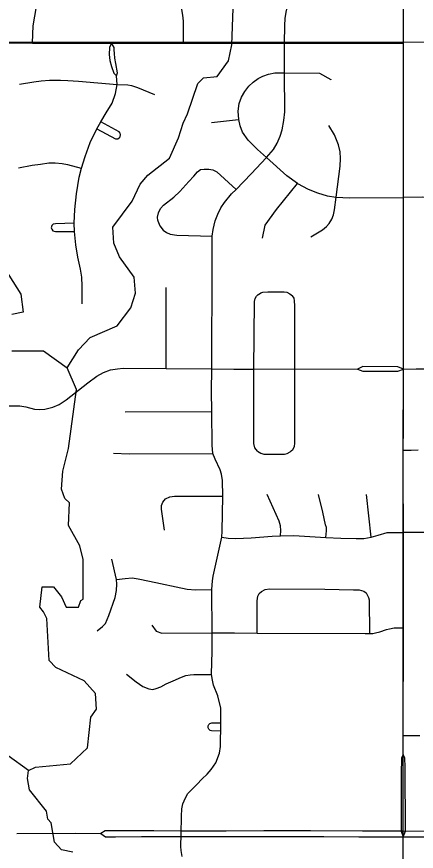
# Model space of a CAD drawing. Extents: x -1403959 to 81668, y -1400582 to 11018.
# Drawn here: x 7333.6 to 7387.4, y 9398 to 9510.4 of the extents above; entities that cross this region are included whole.
import ezdxf

# ---------------------------------------------------------------- set-up
doc = ezdxf.new("R2010")
doc.units = 0
for name, color, linetype in [('tdCiSectNmbr', 7, 'Continuous'), ('tdCiSectTwpRng', 7, 'Continuous'), ('tdCoClipBndry', 7, 'Continuous'), ('tdCoSurfBitum', 7, 'Continuous')]:
    doc.layers.add(name, color=color, linetype=linetype)

msp = doc.modelspace()

# ---------------------------------------------------------------- linework, layer by layer
at = {"layer": 'tdCiSectNmbr'}
for points in [[(7385.64, 9506.81), (7385.74, 9531.03)], [(7289.59, 9506.9), (7316.55, 9506.85), (7335.68, 9506.82), (7337.66, 9506.81)], [(7337.66, 9506.81), (7338.52, 9506.81), (7346.34, 9506.81), (7356.02, 9506.81), (7369.62, 9506.81), (7385.64, 9506.81)], [(7385.6, 9448.72), (7385.6, 9449.72), (7385.6, 9452.01), (7385.61, 9462.92), (7385.62, 9486.04), (7385.64, 9506.81)], [(7385.58, 9411.05), (7385.58, 9413.6), (7385.63, 9428.13), (7385.63, 9428.23), (7385.61, 9440.92), (7385.6, 9448.72)], [(7385.58, 9411.05), (7385.37, 9410.59), (7385.32, 9408.42), (7385.32, 9400.72), (7385.6, 9399.98)], [(7385.58, 9411.04), (7385.58, 9411.05)], [(7385.6, 9399.98), (7385.92, 9400.72), (7385.86, 9409.38), (7385.82, 9410.57), (7385.58, 9411.04)], [(7333.57, 9400.41), (7341.48, 9400.46), (7344.89, 9400.43)], [(7352.04, 9400.77), (7345.49, 9400.78), (7344.89, 9400.43)], [(7344.89, 9400.43), (7345.53, 9399.97), (7346.85, 9399.98)], [(7346.85, 9399.98), (7350.36, 9400), (7352.01, 9400.01)], [(7352.01, 9400.01), (7352.03, 9400.01)], [(7352.03, 9400.01), (7355.69, 9400.01)], [(7355.7, 9400.76), (7352.04, 9400.77)], [(7355.69, 9400.01), (7360.38, 9400.02), (7361.81, 9400.02)], [(7359.9, 9400.76), (7355.7, 9400.76)], [(7361.78, 9400.76), (7360.2, 9400.75), (7359.9, 9400.76)], [(7366.85, 9400.79), (7361.78, 9400.76)], [(7361.81, 9400.02), (7366.92, 9400.01)], [(7373.12, 9400.77), (7367.58, 9400.79), (7366.85, 9400.79)], [(7366.92, 9400.01), (7371.84, 9400.01)], [(7371.84, 9400.01), (7373.12, 9400.01)], [(7380.89, 9400.74), (7380.12, 9400.74), (7373.12, 9400.77)], [(7373.12, 9400.01), (7374.93, 9400), (7379.62, 9399.99)], [(7379.62, 9399.99), (7380.92, 9399.99)], [(7385.59, 9400.72), (7380.89, 9400.74)], [(7380.92, 9399.99), (7385.6, 9399.98)], [(7391.31, 9400.7), (7385.59, 9400.72)], [(7385.6, 9399.98), (7389.05, 9399.97), (7391.33, 9399.95)], [(7385.6, 9399.95), (7385.6, 9399.98)], [(7385.66, 9346.51), (7385.63, 9354.93), (7385.62, 9361.17), (7385.62, 9368.39), (7385.61, 9374.68), (7385.61, 9380.73), (7385.6, 9399.95)]]:
    msp.add_lwpolyline(points, dxfattribs=at)
at = {"layer": 'tdCiSectTwpRng'}
for points in [[(7356.02, 9506.87), (7356.02, 9509.76), (7355.94, 9510.59), (7355.81, 9511.32), (7355.59, 9512.36), (7355.49, 9513.06), (7355.46, 9517.03), (7355.49, 9519.91), (7355.6, 9520.97), (7355.86, 9522.57), (7356.51, 9524.85), (7357.14, 9527.3)], [(7369.62, 9506.81), (7369.65, 9509.2), (7369.72, 9510.15), (7369.86, 9510.97), (7370.08, 9511.96), (7370.36, 9512.97), (7370.8, 9514.1), (7371.21, 9514.94), (7371.67, 9515.94), (7372.41, 9517.08), (7373, 9517.98), (7373.62, 9518.61), (7374.15, 9519.33), (7374.8, 9520.24), (7375.14, 9521.04), (7375.4, 9521.69), (7375.65, 9522.57), (7375.78, 9523.41), (7375.84, 9525.96)], [(7335.68, 9506.84), (7335.77, 9509.15), (7336.23, 9511.75), (7337.7, 9516.16)], [(7346.34, 9506.81), (7346.04, 9506.22), (7346.03, 9505.3), (7346.09, 9504.48), (7346.31, 9503.66), (7346.66, 9502.76), (7347.01, 9502.43)], [(7347.01, 9502.43), (7347.15, 9502.83), (7346.92, 9504.07), (7346.78, 9504.78), (7346.73, 9505.41), (7346.7, 9505.92), (7346.67, 9506.22), (7346.34, 9506.81)], [(7355.69, 9400.35), (7355.76, 9402.75), (7355.81, 9403.75), (7355.95, 9404.4), (7356.28, 9405.23), (7356.59, 9405.81), (7357.19, 9406.4), (7357.81, 9407), (7358.52, 9407.79), (7359.22, 9408.43), (7359.74, 9409.03), (7360.36, 9409.93), (7360.86, 9411.24), (7361.01, 9412.13), (7361.04, 9415.32), (7361.03, 9417.28), (7360.62, 9418.97), (7360.05, 9420.4), (7359.91, 9421.05), (7359.8, 9421.84), (7359.79, 9421.93), (7359.86, 9424.94), (7359.9, 9427.42), (7359.85, 9433.29), (7359.91, 9434.44), (7360, 9435.06), (7361.19, 9440.3), (7361.24, 9441.13), (7361.3, 9445.82), (7361.28, 9447.92), (7361.12, 9448.79), (7360.96, 9449.37), (7360.29, 9450.81), (7359.98, 9451.56), (7359.95, 9451.63), (7359.86, 9452.64), (7359.83, 9457.22), (7359.77, 9459.98), (7359.82, 9462.95), (7359.86, 9477.06), (7359.9, 9480.82), (7360, 9481.71), (7360.3, 9482.9), (7360.63, 9483.79), (7361.05, 9484.66), (7361.56, 9485.38), (7362.46, 9486.51), (7363.12, 9487.13), (7365.14, 9489.2), (7367.2, 9491.41), (7368.13, 9492.49), (7368.61, 9493.36), (7369.02, 9494.29), (7369.3, 9495.16), (7369.54, 9496.41), (7369.64, 9497.58), (7369.62, 9502.82), (7369.62, 9506.81)], [(7342.4, 9471.73), (7342.4, 9474.08), (7342.34, 9475.29), (7342.14, 9476.41), (7341.78, 9477.99), (7341.52, 9479.66), (7341.35, 9481.48), (7341.32, 9482.56), (7341.41, 9484.44), (7341.6, 9486.52), (7341.99, 9488.75), (7342.27, 9490), (7342.77, 9491.56), (7343.46, 9493.43), (7344.37, 9495.27), (7344.89, 9496.24), (7345.61, 9497.41), (7346.43, 9498.75), (7346.89, 9500.05), (7347.08, 9501.26), (7347.01, 9502.43)], [(7371.35, 9487.91), (7369.95, 9488.94), (7367.2, 9491.41), (7365.99, 9492.49), (7364.71, 9493.77), (7363.97, 9494.83), (7363.63, 9495.7), (7363.45, 9496.52), (7363.39, 9497.64), (7363.52, 9498.7), (7363.84, 9499.55), (7364.27, 9500.31), (7364.8, 9501), (7365.38, 9501.56), (7366.05, 9502.04), (7366.68, 9502.36), (7367.44, 9502.64), (7368.32, 9502.8), (7369.62, 9502.82)], [(7369.62, 9502.82), (7374.32, 9502.78), (7375.85, 9501.9)], [(7333.95, 9501.31), (7335.87, 9501.6), (7336.86, 9501.73), (7338, 9501.82), (7339.45, 9501.84), (7340.43, 9501.79), (7341.89, 9501.68), (7347.08, 9501.26), (7348.51, 9501.18), (7349.03, 9501.09), (7349.83, 9500.85), (7352.1, 9499.9)], [(7375.85, 9501.9), (7375.86, 9501.89)], [(7359.8, 9496.13), (7363.44, 9496.52)], [(7344.37, 9495.27), (7346.87, 9493.94), (7347.16, 9493.92), (7347.37, 9494.06), (7347.48, 9494.22), (7347.53, 9494.51), (7347.49, 9494.71), (7347.35, 9494.88), (7344.89, 9496.24)], [(7373.17, 9480.72), (7374.72, 9481.67), (7375.25, 9482.11), (7375.62, 9482.53), (7375.98, 9483.1), (7376.23, 9483.7), (7376.35, 9484.38), (7376.59, 9486.09), (7377.11, 9490.27), (7377.17, 9491.28), (7377.09, 9492.17), (7376.87, 9493.14), (7376.33, 9494.46), (7375.57, 9495.72)], [(7333.83, 9490.05), (7335.67, 9490.37), (7336.79, 9490.53), (7337.89, 9490.69), (7338.73, 9490.7), (7339.68, 9490.61), (7340.41, 9490.49), (7342.25, 9490)], [(7342.25, 9490), (7342.27, 9490)], [(7352.57, 9482.94), (7352.52, 9483.37), (7352.65, 9483.98), (7352.92, 9484.55), (7353.33, 9485.02), (7354.7, 9486.09), (7355.51, 9486.86), (7356.72, 9488.17), (7357.41, 9488.91), (7357.91, 9489.49), (7358.31, 9489.79), (7358.8, 9489.86), (7359.45, 9489.84), (7359.96, 9489.75), (7360.51, 9489.49), (7363.12, 9487.13)], [(7366.64, 9480.57), (7367.01, 9482.31), (7368.55, 9484.43), (7371.35, 9487.91)], [(7371.35, 9487.91), (7372.8, 9487.15), (7374.04, 9486.65), (7375.34, 9486.26), (7376.59, 9486.09), (7378.37, 9485.98), (7385.62, 9486.04)], [(7396.57, 9467.01), (7396.82, 9467.62), (7397.33, 9469.26), (7397.53, 9471.03), (7397.58, 9472.65), (7397.42, 9474.43), (7397.22, 9475.4), (7396.76, 9476.91), (7396.21, 9478.18), (7395.1, 9480.31), (7393.57, 9483.07), (7392.87, 9483.88), (7392.3, 9484.48), (7391.55, 9484.96), (7390.82, 9485.36), (7390, 9485.77), (7389.01, 9486.01), (7388.21, 9486.07), (7385.62, 9486.04)], [(7385.62, 9486.04), (7385.62, 9486.04)], [(7341.29, 9482.56), (7338.81, 9482.51), (7338.48, 9482.45), (7338.3, 9482.25), (7338.22, 9481.97), (7338.29, 9481.75), (7338.45, 9481.54), (7338.81, 9481.44), (7341.35, 9481.48)], [(7341.32, 9482.56), (7341.29, 9482.56)], [(7352.57, 9482.94), (7352.58, 9482.88), (7352.85, 9482.24), (7353.29, 9481.63), (7353.73, 9481.32), (7354.24, 9481.08), (7355.11, 9480.95), (7359.9, 9480.82)], [(7353.68, 9463.06), (7353.7, 9473.9)], [(7365.99, 9451.88), (7365.64, 9452.36), (7365.5, 9452.9), (7365.49, 9462.92), (7365.57, 9472.04), (7365.65, 9472.45), (7365.84, 9472.74), (7366.08, 9472.98), (7366.1, 9472.99)], [(7366.1, 9472.99), (7366.41, 9473.21), (7366.68, 9473.29), (7367.36, 9473.35), (7369.56, 9473.33), (7369.91, 9473.27), (7370.35, 9473.09), (7370.7, 9472.79)], [(7370.51, 9451.92), (7370.73, 9452.12), (7370.95, 9452.53), (7371.01, 9452.98), (7371, 9462.96), (7371.02, 9471.46), (7370.98, 9472.12), (7370.91, 9472.49), (7370.7, 9472.78), (7370.7, 9472.79)], [(7330.14, 9457.97), (7333.99, 9457.97), (7334.79, 9457.84), (7335.95, 9457.55), (7336.7, 9457.5), (7337.36, 9457.55), (7338.44, 9457.81), (7339.3, 9458.17), (7340.25, 9458.8), (7343.15, 9461.07), (7344.34, 9461.97), (7345.27, 9462.5), (7346.19, 9462.83), (7347.14, 9462.99), (7347.92, 9463.06), (7353.68, 9463), (7359.82, 9462.95), (7362.79, 9462.94), (7365.49, 9462.92), (7371, 9462.96), (7379.42, 9462.92), (7379.42, 9462.92)], [(7385.61, 9462.92), (7384.86, 9463.26), (7380.16, 9463.29), (7379.42, 9462.92)], [(7379.42, 9462.92), (7380.17, 9462.64), (7384.86, 9462.67), (7385.61, 9462.92), (7385.61, 9462.92)], [(7385.61, 9462.92), (7387.35, 9462.98), (7388.91, 9462.99)], [(7348.15, 9457.19), (7359.83, 9457.22)], [(7346.61, 9451.6), (7348.69, 9451.53), (7359.95, 9451.56)], [(7365.99, 9451.88), (7366.42, 9451.6), (7366.83, 9451.48), (7369.61, 9451.48), (7369.98, 9451.58), (7370.38, 9451.79), (7370.51, 9451.92)], [(7385.6, 9452.01), (7386.66, 9452.03), (7387.6, 9452.06)], [(7359.95, 9451.56), (7359.98, 9451.56)], [(7369.07, 9440.49), (7369.13, 9441.23), (7369.09, 9441.84), (7368.89, 9442.48), (7367.27, 9446.07)], [(7375.2, 9440.28), (7375.25, 9441.16), (7375.25, 9441.61), (7375.15, 9441.99), (7374.77, 9443.66), (7374.2, 9446.07)], [(7381.28, 9440.32), (7380.64, 9446.05)], [(7353.48, 9441.25), (7353.08, 9444.06), (7353.06, 9444.58), (7353.23, 9445.03), (7353.6, 9445.48), (7354.2, 9445.76), (7354.82, 9445.84), (7361.3, 9445.82)], [(7361.19, 9440.3), (7362.05, 9440.19), (7363.07, 9440.12), (7365.13, 9440.21), (7367.97, 9440.44), (7369.07, 9440.49), (7370.85, 9440.54), (7375.2, 9440.28), (7377.18, 9440.19), (7379.26, 9440.12), (7380.3, 9440.15), (7381.28, 9440.32), (7382.24, 9440.6), (7383.43, 9440.92), (7385.61, 9440.92)], [(7389.09, 9440.94), (7385.61, 9440.92)], [(7344.38, 9427.7), (7345.14, 9428.28), (7345.51, 9428.69), (7345.96, 9429.77), (7346.83, 9432.17), (7347, 9433.15), (7347.07, 9433.98), (7347.02, 9434.6), (7346.37, 9437.35)], [(7347.02, 9434.6), (7348.19, 9434.77), (7349.12, 9434.82), (7349.9, 9434.71), (7351.43, 9434.39), (7356.52, 9433.33), (7357.64, 9433.24), (7359.85, 9433.29)], [(7365.94, 9427.41), (7365.92, 9431.76), (7366.01, 9432.36), (7366.21, 9432.74), (7366.54, 9433.02), (7367.02, 9433.26), (7367.59, 9433.36), (7375.03, 9433.31), (7378.92, 9433.24), (7379.68, 9433.21), (7380.28, 9433.05), (7380.61, 9432.81), (7380.78, 9432.47), (7380.92, 9432.21), (7381.02, 9431.88), (7381.04, 9427.35)], [(7351.76, 9428.46), (7352.32, 9427.67), (7353.11, 9427.41), (7359.9, 9427.42)], [(7359.9, 9427.42), (7362.87, 9427.42), (7365.94, 9427.41), (7380.49, 9427.35), (7381.04, 9427.35), (7381.5, 9427.35), (7381.85, 9427.42), (7382.45, 9427.58), (7383.33, 9427.87), (7383.76, 9427.99), (7384.38, 9428.13), (7384.88, 9428.13), (7385.63, 9428.13)], [(7348.34, 9421.88), (7349.65, 9420.83), (7350.56, 9420.19), (7351.34, 9419.88), (7351.89, 9419.83), (7352.35, 9419.93), (7352.99, 9420.17), (7353.71, 9420.55), (7354.64, 9420.98), (7355.73, 9421.45), (7356.35, 9421.69), (7356.9, 9421.79), (7357.4, 9421.81), (7358.02, 9421.84), (7359.8, 9421.84)], [(7361.03, 9414.22), (7359.8, 9414.25), (7359.62, 9414.3), (7359.48, 9414.41), (7359.42, 9414.48), (7359.38, 9414.56), (7359.35, 9414.65), (7359.34, 9414.83), (7359.36, 9414.92), (7359.43, 9415.08), (7359.49, 9415.15), (7359.56, 9415.21), (7359.72, 9415.29), (7359.85, 9415.31), (7360.03, 9415.3), (7361.04, 9415.32)], [(7385.58, 9413.6), (7387.82, 9413.6)], [(7355.84, 9397.32), (7355.69, 9398.14), (7355.65, 9398.66), (7355.69, 9400.35), (7355.69, 9400.35)]]:
    msp.add_lwpolyline(points, dxfattribs=at)
at = {"layer": 'tdCoClipBndry'}
for points in [[(7387.19, 10083.38), (7387.19, 9994.03), (7386.96, 9896.75), (7386.86, 9799.23), (7386.45, 9701.73), (7386.01, 9604.1), (7385.6, 9506.81), (7385.56, 9400.35)], [(8549.15, 9506.07), (8453.73, 9506.73), (8129.55, 9505.48), (8065.35, 9506.36), (7898.67, 9506.67), (7875.61, 9506.35), (7777.72, 9507.21), (7680.92, 9507.43), (7584.56, 9507.04), (7487.75, 9507.11), (7385.45, 9506.88), (7240.23, 9506.98), (7094.09, 9507.81), (7021.1, 9507.98), (6996.67, 9508.49), (6940.47, 9508.46), (6899.25, 9508.86), (6803.05, 9508.67), (6755.11, 9508.87)]]:
    msp.add_lwpolyline(points, dxfattribs=at)
at = {"layer": 'tdCoSurfBitum'}
for points in [[(7332.9, 9465.39), (7337.17, 9465.39), (7340.38, 9463.1), (7341.91, 9465.54), (7343.44, 9467.21), (7347.1, 9468.74), (7348.93, 9471.18), (7349.55, 9473.16), (7349.4, 9475.3), (7347.41, 9478.05), (7346.65, 9479.88), (7346.5, 9482.02), (7349.09, 9485.53), (7350.17, 9487.82), (7351.23, 9489.04), (7354.14, 9491.33), (7355.36, 9494.07), (7355.97, 9496.06), (7356.58, 9497.28), (7357.96, 9501.4), (7358.72, 9502.16), (7360.56, 9502.31), (7362.08, 9504.45), (7362.54, 9506.59), (7362.7, 9511.47)], [(7330.31, 9478.98), (7334.12, 9473.02), (7334.43, 9470.58), (7332.9, 9470.28)], [(7341.11, 9397.91), (7339.58, 9398.21), (7338.67, 9399.28), (7338.21, 9401.88), (7337.75, 9402.34), (7337.6, 9403.41), (7335.31, 9406.31), (7335.01, 9407.84), (7335.16, 9408.9), (7336.08, 9409.36), (7340.81, 9409.82), (7343.1, 9411.95), (7343.56, 9416.07), (7344.33, 9417.14), (7344.17, 9419.28), (7342.65, 9420.96), (7338.83, 9422.79), (7337.92, 9423.71), (7337.61, 9429.36), (7337.16, 9430.28), (7336.7, 9430.89), (7337, 9433.63), (7338.53, 9433.63), (7339.6, 9432.26), (7340.21, 9430.88), (7341.89, 9430.88), (7342.2, 9431.8), (7342.5, 9431.95), (7342.5, 9437.29), (7342.05, 9439.13), (7340.52, 9441.88), (7340.68, 9444.93), (7340.06, 9445.54), (7339.61, 9446.76), (7339.76, 9449.2), (7340.53, 9452.26), (7341.6, 9460.19), (7340.38, 9463.1)], [(7335.16, 9408.9), (7332.41, 9410.89), (7330.58, 9411.5), (7324.32, 9411.97), (7319.74, 9415.18), (7314.85, 9417.01), (7302.94, 9417.63), (7283.7, 9416.58), (7276.99, 9418.41), (7274.7, 9419.79), (7270.27, 9425.59), (7267.52, 9426.82), (7259.89, 9427.58), (7253.93, 9430.18), (7249.35, 9430.49), (7240.34, 9430.35), (7233.32, 9431.57)]]:
    msp.add_lwpolyline(points, dxfattribs=at)

doc.saveas('drawing.dxf')
